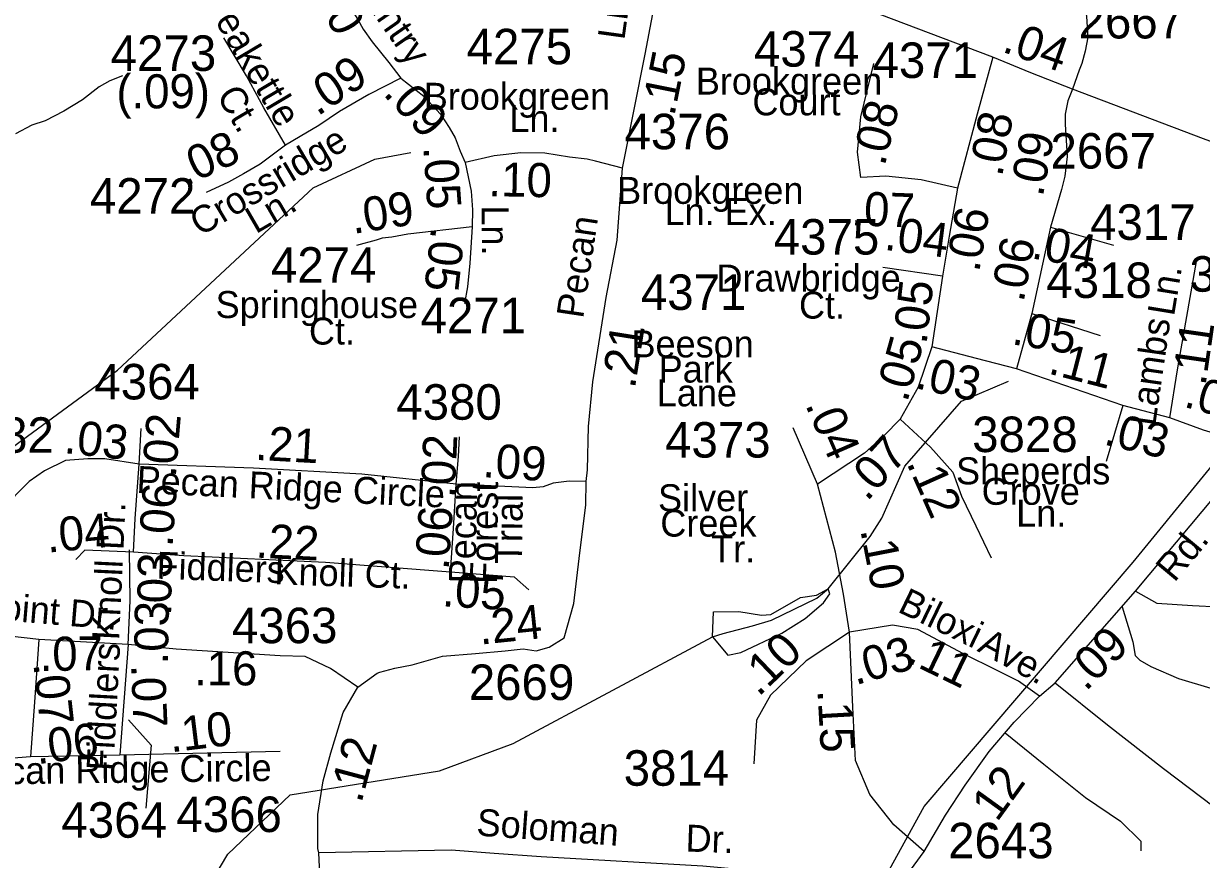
# Model space of a CAD drawing. Extents: x 1547597 to 1699558, y 810033 to 920809.
# Drawn here: x 1669733 to 1673884, y 849752 to 852696 of the extents above; entities that cross this region are included whole.
import ezdxf

# ---------------------------------------------------------------- set-up
doc = ezdxf.new("R2010")
doc.units = 0
for name, color, linetype in [('Exist Boundary Political City Limit New', 7, 'Continuous'), ('Exist Hydrographic Creek Single Shore', 7, 'Continuous'), ('Exist Hydrographic Misc Water Feature', 7, 'Continuous'), ('Exist Road Non-System Type 51', 7, 'Continuous'), ('Exist Road Secondary Mileage Hundredths English Label', 7, 'Continuous'), ('Exist Road Secondary Type 51 Attributed', 7, 'Continuous'), ('Exist Road Secondary Type 51 Label', 7, 'Continuous'), ('Exist Road Secondary Type 51 Number Label', 7, 'Continuous'), ('Map Preparation Boundary City Limit Buffer Line', 7, 'Continuous')]:
    doc.layers.add(name, color=color, linetype=linetype)

msp = doc.modelspace()

# ---------------------------------------------------------------- linework, layer by layer
at = {"layer": 'Exist Boundary Political City Limit New'}
msp.add_lwpolyline([(1672435.5, 849083), (1672907.3, 849938), (1673643.6, 850799.3), (1674593.4, 851958.8), (1674692.4, 852072.7), (1674494.4, 852127.2), (1674147.9, 852241.1), (1674212.2, 852548.1), (1674276.1, 852958.9), (1674825.6, 852934.2), (1674791, 852666.8), (1675236.5, 852473.7), (1675602.8, 852706.4), (1676523.6, 853330.3)], dxfattribs=at)
at = {"layer": 'Exist Hydrographic Creek Single Shore'}
for points in [[(1669518.5, 851164.8), (1669693.5, 851203.9), (1670063.5, 851475.4), (1670753.5, 852117.9), (1670971.5, 852218.5), (1671097.5, 852242.2)], [(1669629.5, 849055.2), (1669989.5, 849234.9), (1670124.5, 849340.5), (1670275.4, 849472), (1670453.5, 849770.4), (1670672.5, 849979.3), (1671198.5, 850063.8), (1671458.5, 850160.3), (1672161.2, 850536.2), (1672198.8, 850547.8), (1672302, 850574.8), (1672368.6, 850595.1), (1672528.7, 850672.4), (1672568.3, 850705.2), (1672716.5, 850889.7), (1672758.5, 850954.5), (1672839, 851136.7), (1673038.6, 851365.7), (1673204.5, 851436.1)]]:
    msp.add_lwpolyline(points, dxfattribs=at)
at = {"layer": 'Exist Hydrographic Misc Water Feature'}
for points in [[(1670081.4, 852512.4), (1670037.4, 852494.4), (1669999.2, 852473), (1669941.1, 852427.4), (1669874.9, 852387.7), (1669808.7, 852353.7), (1669762.4, 852338.3), (1669704.4, 852308.3)], [(1672161.2, 850536.2), (1672215.2, 850471.5), (1672260.5, 850481.2), (1672405.2, 850548.8), (1672487.2, 850600.9), (1672551.9, 850655.9), (1672575, 850687.8), (1672568.3, 850705.2)], [(1672161.2, 850536.2), (1672165, 850624.1), (1672253.8, 850625), (1672333.9, 850612.5), (1672366.7, 850614.4), (1672471.8, 850674.3), (1672527.7, 850683), (1672568.3, 850705.2)]]:
    msp.add_lwpolyline(points, dxfattribs=at)
at = {"layer": 'Exist Road Non-System Type 51'}
for points in [[(1669960.1, 851162.5), (1669880.7, 851157.2), (1669806.6, 851120.2), (1669752.8, 851083.2), (1669702.4, 851032.7), (1669614.9, 850935), (1669534.2, 850881.1), (1669429.9, 850871), (1669238.1, 850877.8), (1669056.5, 850891.2), (1668945.5, 850860.9), (1668834.4, 850800.3), (1668720.1, 850722.9), (1668656.2, 850655.5), (1668636, 850584.8), (1668632.6, 850500.7), (1668639.3, 850423.2)], [(1673651.9, 850696.4), (1673727.3, 850654.5), (1673853, 850646.1), (1673945.2, 850641.9), (1674146.3, 850629.3), (1674292.9, 850625.1), (1674468.8, 850629.3), (1674590.3, 850612.5), (1674724.4, 850558)], [(1673604.6, 850641.2), (1673642.2, 850518.4), (1673651.2, 850470.2), (1673666.9, 850453.8), (1673706.4, 850431), (1673803.7, 850389), (1673917, 850354.7), (1673974.8, 850339.5), (1674004.8, 850342.9), (1674061.2, 850357.8)], [(1673368.5, 850373.7), (1673553.2, 850225.8), (1673750.2, 850071.8), (1673929.8, 849936.9), (1674118.8, 849785), (1674322.9, 849618.8), (1674470.2, 849501.4), (1674677.2, 849347.1), (1674827.2, 849226.8), (1674969, 849113.9), (1675100.6, 849020.1), (1675435.3, 848743.9)], [(1673193, 850198.1), (1673328.5, 850087.2), (1673476.2, 849970.1), (1673599.4, 849886.9), (1673670.2, 849816), (1673670.2, 849782.1)]]:
    msp.add_lwpolyline(points, dxfattribs=at)
at = {"layer": 'Exist Road Secondary Type 51 Attributed'}
for p, q in [((1673352.7, 851979.4), (1673286.8, 851675.1)), ((1673352.7, 851979.4), (1673574.5, 851916.1)), ((1673286.8, 851675.1), (1673527.3, 851597.9)), ((1673772.6, 851308), (1673606.8, 851350.8))]:
    msp.add_line(p, q, dxfattribs=at)
for points in [[(1673035.6, 853678.9), (1673090, 853598.1), (1673229.7, 853374.2), (1673283.9, 853283), (1673336.1, 853189.9), (1673363.2, 853113.7), (1673413.7, 852963.9), (1673441.8, 852875.8), (1673469.9, 852793.4), (1673479.8, 852720.5), (1673483.5, 852647.9), (1673474.3, 852599), (1673462.4, 852556), (1673453, 852531.7), (1673430.1, 852465.5)], [(1670864.1, 853046.1), (1670855, 852916), (1670854, 852866), (1670853.9, 852860), (1670860.9, 852813.9), (1670879.9, 852761.4), (1670910.9, 852710.8), (1670930.2, 852676.4), (1670961.3, 852631.7), (1671019.9, 852558.5), (1671062.8, 852503.6)], [(1671843.7, 852187.3), (1671923.8, 852588.2), (1671982.1, 852898), (1671989.3, 852956.3)], [(1673149.1, 852577.5), (1672313.5, 852894.5)], [(1670655.7, 852267.7), (1670580.4, 852399.3), (1670518.6, 852512.6), (1670439.3, 852646.3)], [(1673149.1, 852577.5), (1673093.9, 852377.5), (1673024.8, 852115.9)], [(1673430.1, 852465.5), (1673283.2, 852522.7), (1673149.1, 852577.5)], [(1672683.6, 852153.7), (1672672.4, 852242.7), (1672683.8, 852368), (1672729.3, 852555.9)], [(1671062.8, 852503.6), (1670949.5, 852445.9), (1670846.3, 852385.9), (1670773.2, 852337.4), (1670708.4, 852298.7), (1670655.7, 852267.7)], [(1671062.8, 852503.6), (1671143.5, 852439.9), (1671202.3, 852376.7), (1671233.4, 852330.1), (1671254.6, 852293.6), (1671271.7, 852247.2), (1671288.9, 852206.9)], [(1673430.1, 852465.5), (1673413.7, 852423.5), (1673403.9, 852376.6), (1673403.9, 852341.5), (1673410.9, 852228), (1673402.8, 852158.2), (1673391.5, 852111.7), (1673352.7, 851979.4)], [(1674707.9, 852051.6), (1674616.1, 852067.4), (1674496.6, 852093.9), (1674325.4, 852139.4), (1674140.5, 852199.1), (1674063.8, 852227.2), (1673892.2, 852290.2), (1673430.1, 852465.5)], [(1670655.7, 852267.7), (1670566.4, 852201.5), (1670507.6, 852166.7), (1670455, 852137.7), (1670376.2, 852101.3)], [(1671843.7, 852187.3), (1671749.3, 852211.6), (1671719.4, 852218.2), (1671657.5, 852225.4), (1671569.7, 852239.2), (1671485.7, 852240.9), (1671391.5, 852230.8), (1671288.9, 852206.9)], [(1671288.9, 852206.9), (1671310.9, 852106.4), (1671315.5, 852040.3), (1671314.3, 851980.2)], [(1671715.8, 851083.5), (1671720.6, 851123.7), (1671724.2, 851276.6), (1671739.4, 851434.3), (1671786.8, 851731), (1671824.7, 851933.6), (1671843.7, 852187.3)], [(1673024.8, 852115.9), (1672896.6, 852145.8), (1672772.5, 852158.7), (1672683.6, 852153.7)], [(1673024.8, 852115.9), (1672995.4, 851947.9), (1672971.2, 851806)], [(1671314.3, 851980.2), (1671087.7, 851954.8), (1671031.4, 851944), (1670997.3, 851940.6), (1670975.2, 851933.1), (1670906.8, 851914.5)], [(1671314.3, 851980.2), (1671305.7, 851852.4), (1671298, 851768.5), (1671286.9, 851710.7)], [(1672971.2, 851806), (1672761.6, 851837.4)], [(1673772.6, 851308), (1673799.7, 851476.7), (1673829, 851644.4), (1673866.7, 851858.2)], [(1672971.2, 851806), (1672934.7, 851557.8)], [(1673286.8, 851675.1), (1673232.6, 851480)], [(1672934.7, 851557.8), (1672886.3, 851415.5), (1672822.8, 851302.2)], [(1673232.6, 851480), (1673091.2, 851516.1), (1672934.7, 851557.8)], [(1673606.8, 851350.8), (1673232.6, 851480)], [(1673606.8, 851350.8), (1673549.1, 851153.3)], [(1672822.8, 851302.2), (1672766.2, 851245.5), (1672696.9, 851182.6), (1672531.7, 851073.6)], [(1672822.8, 851302.2), (1672929.8, 851204.6), (1673008.4, 851116.4), (1673039.3, 851031.8), (1673089.7, 850926.8), (1673143.7, 850814.1)], [(1674079.2, 851207.3), (1673891.7, 851264.5), (1673772.6, 851308)], [(1670140, 851144.7), (1670147.2, 851270.2)], [(1672531.7, 851073.6), (1672445.8, 851271.8)], [(1671258, 851074.2), (1671266.3, 851171.5), (1671269.3, 851240.3)], [(1673313.1, 850327.5), (1673368.5, 850373.7), (1673651.9, 850696.4), (1674079.2, 851207.3)], [(1670140, 851144.7), (1670019.9, 851162.5), (1669960.1, 851162.5)], [(1670120.9, 850834), (1670126.9, 850952.3), (1670140, 851144.7)], [(1671258, 851074.2), (1670925.6, 851108.7), (1670543, 851129.6), (1670140, 851144.7)], [(1670911.7, 850358.6), (1670979.6, 850408.1), (1670988.8, 850411), (1671041.1, 850425.9), (1671102.5, 850437.3), (1671209.6, 850467.6), (1671325.9, 850477.2), (1671430.2, 850487.1), (1671494.4, 850493.8), (1671539.9, 850486.9), (1671586, 850500), (1671638.7, 850533), (1671672.8, 850654), (1671690.7, 850812.5), (1671714.6, 851001), (1671715.8, 851083.5)], [(1671715.8, 851083.5), (1671656, 851083.8), (1671599.8, 851077.8), (1671564, 851064.7), (1671528.1, 851061.1), (1671258, 851074.2)], [(1671237.7, 850763.5), (1671248.4, 850917.2), (1671258, 851074.2)], [(1672643.5, 850552.8), (1672623.3, 850686.5), (1672594.6, 850834.4), (1672531.7, 851073.6)], [(1670120.9, 850834), (1669949.4, 850841.2), (1669917.2, 850808.9)], [(1670101.8, 850509), (1670108.7, 850662.9), (1670106.6, 850842.4)], [(1671237.7, 850763.5), (1670797, 850797.6), (1670297.9, 850821.5), (1670120.9, 850834)], [(1671513.8, 850701.4), (1671463.6, 850745.6), (1671237.7, 850763.5)], [(1669786.7, 850526.1), (1669464.8, 850562.8)], [(1672643.5, 850552.8), (1672491.3, 850451.5), (1672365, 850330.4), (1672316.3, 850242.5), (1672306.8, 850088.2)], [(1672885.1, 850561.7), (1672795.7, 850576.8), (1672643.5, 850552.8)], [(1672907.7, 849779.6), (1672800.8, 849874.1), (1672715.8, 849981.1), (1672665.5, 850100.8), (1672656, 850288.3), (1672643.5, 850552.8)], [(1673313.1, 850327.5), (1673239.2, 850379.9), (1673165, 850417.3), (1673046.1, 850475.8), (1672885.1, 850561.7)], [(1669786.7, 850526.1), (1669771, 850306.2), (1669757.9, 850115)], [(1670101.8, 850509), (1669786.7, 850526.1)], [(1670101.8, 850509), (1670071.9, 850120.3)], [(1670911.7, 850358.6), (1670814.9, 850424), (1670725.8, 850466.8), (1670637, 850468.5), (1670270.7, 850492.1), (1670101.8, 850509)], [(1670773.3, 849774.9), (1670769.6, 849790.3), (1670770.7, 849846.4), (1670769.8, 849909.8), (1670789.5, 850028.5), (1670815.9, 850127.4), (1670859.4, 850269.5), (1670911.7, 850358.6)], [(1672907.7, 849779.6), (1672982.5, 849907.7), (1673051.4, 850013.2), (1673136.7, 850131.6), (1673224.9, 850235.8), (1673313.1, 850327.5)], [(1670071.9, 850120.3), (1670637, 850133.3)], [(1669459.4, 850066.5), (1669593.5, 850101.6), (1669757.9, 850115)], [(1669757.9, 850115), (1670071.9, 850120.3)], [(1672741.4, 849543), (1672670.6, 849589.2), (1672627.5, 849617), (1672572.9, 849644.9), (1672531.4, 849669.7), (1672497.8, 849692.2), (1672461.2, 849697.1), (1672396.6, 849703.2), (1672127.3, 849728.6), (1671557.7, 849761.6), (1671391.9, 849773), (1671239.8, 849784.6), (1670773.3, 849774.9)], [(1672384.5, 848754.6), (1672233, 848824.7), (1672110.7, 848856.9), (1671985.6, 848859.1), (1671782.6, 848853.7), (1671583.1, 848847.2), (1671370.7, 848844), (1671283.9, 848847.2), (1671242, 848860.1), (1671206.7, 848885.9), (1671135.9, 848956.7), (1670987.9, 849162.8), (1670888.1, 849330.2), (1670791.6, 849494.5), (1670778.8, 849677.3), (1670773.3, 849774.9)], [(1672741.4, 849543), (1672785.2, 849598.1), (1672837, 849683.1), (1672907.7, 849779.6)]]:
    msp.add_lwpolyline(points, dxfattribs=at)
at = {"layer": 'Exist Road Secondary Type 51 Number Label'}
msp.add_lwpolyline([(1670102.5, 850244.1), (1670182.7, 850154.4), (1670163.8, 849932.3)], dxfattribs=at)
at = {"layer": 'Map Preparation Boundary City Limit Buffer Line'}
msp.add_lwpolyline([(1672435.5, 849083), (1672907.3, 849938), (1673643.6, 850799.3), (1674593.4, 851958.8), (1674692.4, 852072.7), (1674494.4, 852127.2), (1674147.9, 852241.1), (1674212.2, 852548.1), (1674276.1, 852958.9), (1674825.6, 852934.2), (1674791, 852666.8), (1675236.5, 852473.7), (1675602.8, 852706.4), (1676523.6, 853330.3)], dxfattribs=at)

# ---------------------------------------------------------------- texts
at = {"layer": 'Exist Road Secondary Mileage Hundredths English Label'}
for s, rotation, p in [('.10', 299.2962, (1670728.1, 852838.7)), ('.04', 340.6218, (1673178, 852598.2)), ('.09', 33.5617, (1670769, 852368)), ('.15', 78.6996, (1672026.4, 852367.2)), ('(.09)', 0.294, (1670060.4, 852396.8)), ('.09', 312.9332, (1670997.3, 852447.1)), ('.08', 76.3105, (1672767.9, 852191.2)), ('.08', 79.4955, (1673181.4, 852154.1)), ('.08', 24.7944, (1670302.8, 852121.6)), ('.09', 79.3042, (1673325, 852083)), ('.05', 273.9807, (1671141.7, 852261.1)), ('.10', 358.841, (1671370.8, 852088.5)), ('.09', 9.0032, (1670894.7, 851954.9)), ('.07', 357.8773, (1672649, 851985.7)), ('.06', 80.1933, (1673100.7, 851817.7)), ('.04', 352.6885, (1672763.8, 851899.7)), ('.05', 263.6537, (1671169.9, 851981.2)), ('.04', 349.9066, (1673281.3, 851869.8)), ('.06', 79.3042, (1673257.3, 851711.8)), ('.05', 83.5353, (1672915.4, 851564.3)), ('.05', 350.5962, (1673212.8, 851567.1)), ('.21', 80.9084, (1671887.2, 851407.7)), ('.11', 81.793, (1673898.5, 851417.6)), ('.05', 74.3592, (1672847.1, 851359.2)), ('.11', 345.5026, (1673340.8, 851464.2)), ('.03', 347.357, (1672872.6, 851412.5)), ('.07', 344.6705, (1673818.4, 851347.1)), ('.04', 293.4334, (1672486.8, 851353.9)), ('.03', 353.6542, (1669872.9, 851183.7)), ('.02', 85.2406, (1670269.2, 851095.2)), ('.03', 346.5747, (1673536.3, 851214.5)), ('.21', 356.867, (1670547.7, 851159.6)), ('.07', 47.7303, (1672705.6, 851010.3)), ('.02', 87.5127, (1671252.3, 851023.4)), ('.09', 356.2326, (1671349.1, 851098.8)), ('.12', 294.0248, (1672843.7, 851148.5)), ('.06', 85.7674, (1670257.8, 850850.5)), ('.04', 5.3518, (1669817.9, 850832.4)), ('.06', 86.0583, (1671231.2, 850769.8)), ('.22', 357.255, (1670549.5, 850815.2)), ('.10', 280.9793, (1672681.7, 850912.3)), ('.03', 89.046, (1670252.9, 850608.6)), ('.05', 356.4205, (1671206.3, 850644)), ('.03', 89.1636, (1670242.1, 850438.1)), ('.24', 5.9575, (1671342.4, 850508.3)), ('.10', 43.8037, (1672323.3, 850322.4)), ('.09', 44.6362, (1673476.5, 850341.3)), ('.07', 0.9288, (1669790.6, 850415.1)), ('.03', 15.9107, (1672665.1, 850365.2)), ('.11', 334.1573, (1672840.9, 850449.2)), ('.07', 276.3925, (1669767.3, 850441)), ('.07', 272.3223, (1670111.6, 850437.3)), ('.15', 273.1773, (1672530.9, 850348.3)), ('.10', 6.999, (1670252.2, 850128.8)), ('.06', 7.4113, (1669781.7, 850087)), ('.12', 75.081, (1670923.4, 849947.3)), ('.12', 54.2163, (1673137.8, 849844.5))]:
    msp.add_text(s, height=120, rotation=rotation, dxfattribs=at).set_placement(p)
msp.add_text('.16', height=120, dxfattribs=at).set_placement((1670334, 850365))
at = {"layer": 'Exist Road Secondary Type 51 Label'}
for s, rotation, p in [('Country', 304.8266, (1670840.8, 852907.1)), ('Teakettle', 300.6738, (1670366.6, 852772.5)), ('Ln.', 82.1527, (1671850.3, 852636)), ('Ct.', 300.6738, (1670411, 852443.2)), ('Crossridge', 30.7761, (1670355.6, 851945)), ('Ln.', 30.1738, (1670551.5, 851953.8)), ('Ln.', 270.1677, (1671347.8, 852055.8)), ('Pecan', 81.5085, (1671704.9, 851654.9)), ('Ln.', 80.6963, (1673787.6, 851663.1)), ('Lambs', 81.793, (1673721.1, 851275.3)), ('Pecan Ridge Circle', 357.2425, (1670129.7, 851043.4)), ('Forest', 89.3146, (1671401.4, 850722)), ('Pecan', 89.3146, (1671327, 850724.1)), ('Knoll Dr.', 87.2761, (1670069.7, 850523)), ('Trial', 89.3146, (1671489.8, 850791.8)), ('Rd.', 50.2025, (1673789, 850725.1)), ('Fiddlers', 357.977, (1670200.5, 850740.9)), ('Knoll Ct.', 358.1057, (1670616.2, 850721.2)), ('Eagle Point Dr.', 355.2321, (1669209.4, 850631.5)), ('Biloxi', 334.1573, (1672810, 850625.9)), ('Ave.', 331.3703, (1673090.8, 850487.3)), ('Fiddlers', 86.9549, (1670049.5, 850062.1)), ('Pecan Ridge Circle', 0.7138, (1669520.4, 850014.8)), ('Soloman', 355.8228, (1671327.4, 849836.4)), ('Dr.', 358.0644, (1672065.1, 849779.9))]:
    msp.add_text(s, height=95, rotation=rotation, dxfattribs=at).set_placement(p)
for s, p in [('Brookgreen', (1672102.5, 852446.1)), ('Brookgreen', (1671143.5, 852392.5)), ('Court', (1672301.7, 852372.9)), ('Ln.', (1671445.3, 852314.5)), ('Brookgreen', (1671825, 852061.1)), ('Ln. Ex.', (1671992.3, 851986.3)), ('Drawbridge', (1672175.2, 851752.4)), ('Springhouse', (1670409.9, 851659)), ('Ct.', (1672466, 851656.9)), ('Ct.', (1670738.8, 851565.5)), ('Beeson', (1671875.6, 851520.3)), ('Park', (1671971.3, 851431.7)), ('Lane', (1671964.7, 851348)), ('Sheperds', (1673019.4, 851073.2)), ('Silver', (1671969.2, 850978.4)), ('Grove', (1673109.8, 851001.1)), ('Ln.', (1673231.5, 850923.6)), ('Creek', (1671977.2, 850889)), ('Tr.', (1672156.2, 850798.2))]:
    msp.add_text(s, height=95, dxfattribs=at).set_placement(p)
at = {"layer": 'Exist Road Secondary Type 51 Number Label'}
for s, p in [('2667', (1673451.3, 852643.7)), ('4273', (1670040.2, 852529.5)), ('4275', (1671294.5, 852552.7)), ('4374', (1672307.3, 852544.4)), ('4371', (1672725.2, 852504.6)), ('4376', (1671851.1, 852253.4)), ('2667', (1673352.4, 852185.4)), ('4272', (1669966.7, 852026.7)), ('4317', (1673492, 851934.4)), ('4375', (1672377.1, 851882.5)), ('4274', (1670604.9, 851783.4)), ('3829', (1673842.2, 851751.8)), ('4318', (1673337.8, 851729.6)), ('4371', (1671908.7, 851687.5)), ('4271', (1671132.4, 851605.5)), ('4364', (1669982.4, 851372.3)), ('4380', (1671046.7, 851300.8)), ('4382', (1669467.8, 851184.3)), ('4373', (1671994.1, 851167.4)), ('3828', (1673076.4, 851186.8)), ('4363', (1670467.4, 850513.6)), ('2669', (1671302.2, 850313.5)), ('3814', (1671848.1, 850011.5)), ('4366', (1670271.6, 849848.4)), ('4364', (1669866.3, 849828.4)), ('2643', (1672991.6, 849755.9))]:
    msp.add_text(s, height=125, dxfattribs=at).set_placement(p)

doc.saveas('drawing.dxf')
